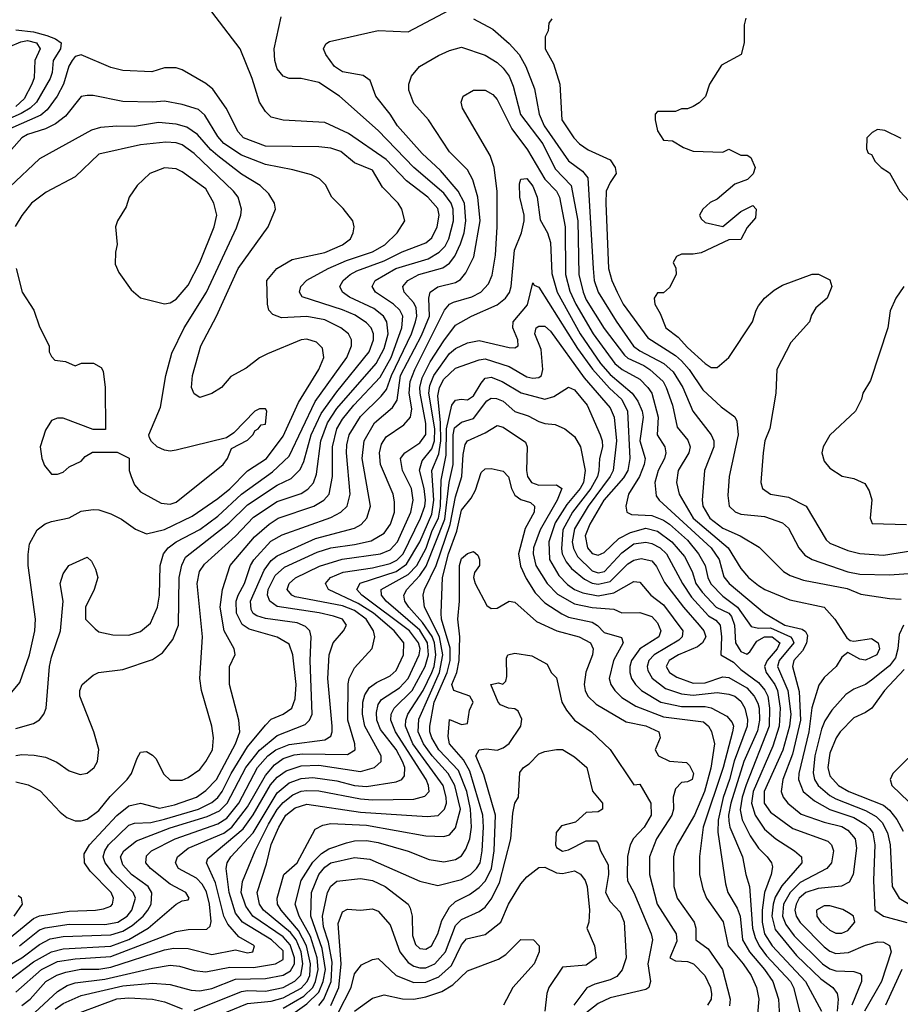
# Model space of a CAD drawing. Header units: inches. Extents: x 1793389 to 1900389, y 320802 to 470796.
# Tile 394 of 656: x 1833403 to 1836367, y 443213 to 446528. Entities that reach past the tile are written whole.
import ezdxf

# ---------------------------------------------------------------- set-up
doc = ezdxf.new("R2010")
doc.units = ezdxf.units.IN
doc.header["$MEASUREMENT"] = 0
doc.layers.add('B8434', color=7, linetype='Continuous')

msp = doc.modelspace()

# ---------------------------------------------------------------- linework, layer by layer
at = {"layer": 'B8434', "color": 2}
for points, elevation in [([(1833390, 443962), (1833432.3, 443952.3), (1833472.3, 443932.3), (1833539.8, 443859.8), (1833562, 443842), (1833590, 443831), (1833610, 443830.8), (1833630, 443836.3), (1833670, 443865.5), (1833707.3, 443912.7), (1833764.5, 443970), (1833779.5, 443990), (1833798, 444042), (1833810, 444062), (1833830, 444064.7), (1833850, 444052), (1833861, 444041), (1833888.3, 443988.3), (1833910, 443967.3), (1833950, 443967.7), (1833970, 443976.3), (1834010, 444004), (1834030, 444031), (1834051.8, 444070), (1834055.1, 444110), (1834049.4, 444150), (1834014.5, 444270), (1834009.5, 444309.5), (1834018.4, 444450), (1834000.5, 444630), (1834007.8, 444670), (1834025.2, 444694.8), (1834130, 444788.5), (1834190, 444853.4), (1834270, 444906.3), (1834350, 444932.2), (1834372.9, 444947.1), (1834391.8, 444968.2), (1834402.3, 444997.7), (1834416.8, 445110), (1834439.3, 445170), (1834470, 445218.3), (1834602.7, 445370), (1834630, 445420.5), (1834643.5, 445470), (1834639.1, 445510), (1834627.8, 445530), (1834595.2, 445555.2), (1834513.3, 445593.3), (1834489.4, 445610), (1834480.9, 445630), (1834492.3, 445650), (1834515.1, 445670), (1834537.8, 445682.2), (1834630, 445716.2), (1834690, 445746.5), (1834770, 445776.4), (1834790, 445793), (1834808.2, 445830), (1834815.1, 445870), (1834810, 445892.3), (1834776.2, 445930), (1834704.9, 445984.9), (1834636.9, 446056.9), (1834510, 446144.2), (1834430, 446182), (1834289.5, 446189.5), (1834250, 446199), (1834230, 446219), (1834209.7, 446249.7), (1834185.2, 446330), (1834145.2, 446430), (1834050, 446554)], 426), ([(1833403, 443410), (1833470, 443464), (1833489, 443471), (1833570, 443483.2), (1833690, 443482.2), (1833734, 443490), (1833765.4, 443510), (1833781, 443530), (1833792.8, 443570), (1833785.6, 443590), (1833716.3, 443656.3), (1833691.1, 443690), (1833684, 443710), (1833689.7, 443730), (1833702.6, 443750), (1833770, 443816), (1833790, 443822.6), (1833845.1, 443825.1), (1833890, 443836), (1834004.5, 443870), (1834050, 443892.9), (1834070, 443908.9), (1834084.2, 443930), (1834114.4, 443990), (1834170, 444080.3), (1834230, 444153.4), (1834250, 444173), (1834290, 444190.4), (1834319.5, 444210), (1834330, 444242), (1834333.5, 444290), (1834322, 444390), (1834310, 444425.2), (1834270, 444449.6), (1834175.9, 444475.9), (1834151.8, 444491.8), (1834133.3, 444530), (1834132, 444570), (1834138, 444590), (1834159.7, 444630), (1834179.7, 444690), (1834190.8, 444709.2), (1834248.1, 444771.9), (1834286.7, 444793.3), (1834450, 444852), (1834483.7, 444870), (1834505.1, 444890), (1834515.8, 444930), (1834502.7, 445070), (1834503.6, 445096.4), (1834512.4, 445130), (1834550, 445192), (1834620, 445260), (1834637.4, 445282.6), (1834654.3, 445330), (1834721.2, 445470), (1834735.1, 445510), (1834739.8, 445530), (1834737.4, 445557.4), (1834730, 445574), (1834697, 445610), (1834692.3, 445630), (1834709.4, 445650), (1834746, 445670), (1834827.7, 445692.3), (1834850, 445708.4), (1834868, 445732), (1834887.2, 445772.8), (1834898.7, 445810), (1834904.5, 445850), (1834899.8, 445910), (1834878.9, 445950), (1834819.6, 446019.6), (1834757.4, 446077.4), (1834674.5, 446170), (1834649.8, 446209.8), (1834602, 446270), (1834582.7, 446322.7), (1834559.5, 446339.5), (1834490, 446352.3), (1834462.7, 446370), (1834433.2, 446410), (1834425.2, 446430), (1834433.6, 446446.4), (1834446.3, 446453.7), (1834610, 446490.8), (1834710, 446486.8), (1834870, 446570.5)], 418), ([(1833350, 443419.7), (1833450, 443502.3), (1833470, 443511.4), (1833570, 443526.9), (1833658, 443530), (1833685.8, 443534.2), (1833710, 443544), (1833716, 443550), (1833718.4, 443570), (1833711.6, 443590), (1833640.9, 443660.9), (1833621.6, 443690), (1833620.1, 443719.9), (1833637.6, 443750), (1833730, 443848.5), (1833770, 443881.3), (1833810, 443890.5), (1833873.8, 443873.8), (1833924.6, 443884.6), (1833998.4, 443910), (1834030, 443933.4), (1834065.7, 443970), (1834129.7, 444090), (1834144.2, 444130), (1834140.9, 444170), (1834109.3, 444290), (1834109.4, 444350), (1834128.9, 444391.1), (1834125.2, 444410), (1834091.5, 444470), (1834077.4, 444550), (1834085.6, 444610), (1834111.3, 444690), (1834193.5, 444786.5), (1834242.9, 444830), (1834273.2, 444850), (1834392.7, 444890), (1834426.6, 444910), (1834445.1, 444930), (1834456.4, 444990), (1834455.6, 445090), (1834470.9, 445150), (1834490, 445183.1), (1834527.4, 445230), (1834615.8, 445324.2), (1834653, 445390), (1834688.7, 445490), (1834692.4, 445530), (1834683, 445550), (1834661.6, 445570), (1834600.9, 445610), (1834589.3, 445630), (1834599.3, 445650), (1834669.5, 445690), (1834777.5, 445722.5), (1834815.4, 445744.6), (1834834.6, 445765.5), (1834847.3, 445790), (1834863.1, 445850), (1834862, 445890), (1834855.3, 445910), (1834830, 445944), (1834730, 446029.7), (1834610, 446155.1), (1834479.3, 446270), (1834410, 446316.2), (1834350.7, 446329.3), (1834310, 446329.3), (1834290, 446337.2), (1834270, 446362), (1834262, 446390), (1834259.5, 446430), (1834283.1, 446536.9)], 422), ([(1834930.3, 446530.3), (1834995.2, 446495.2), (1835050, 446447.7), (1835083.8, 446410), (1835106.7, 446370), (1835135.4, 446295.4), (1835151.8, 446210), (1835167.9, 446170), (1835250, 446052.7), (1835297.3, 446017.3), (1835315.2, 445995.2), (1835332.6, 445690), (1835336.9, 445650), (1835350.3, 445610), (1835410, 445512.4), (1835468.7, 445428.7), (1835490, 445412.7), (1835570.4, 445370), (1835602, 445342), (1835634.6, 445290), (1835668.2, 445210), (1835730.3, 445130.3), (1835739.3, 445110), (1835739.3, 445090), (1835708.2, 445010), (1835700.3, 444910), (1835702, 444890), (1835725.7, 444850), (1835770, 444816.1), (1835827.3, 444790), (1835892.2, 444752.2), (1835974, 444670), (1835996.2, 444656.2), (1836041.4, 444641.4), (1836187.5, 444612.5), (1836233.8, 444593.8), (1836330, 444579.1), (1836370, 444577.3)], 418), ([(1835194, 446530), (1835183.6, 446516.4), (1835182, 446490), (1835172, 446470), (1835172, 446430), (1835199.1, 446379.1), (1835220.7, 446310), (1835228.2, 446190), (1835268, 446130), (1835287.3, 446110), (1835316, 446090), (1835390, 446056.3), (1835407.3, 446030), (1835410.7, 446009.3), (1835390, 445979), (1835377.1, 445950), (1835375.8, 445910), (1835384.2, 445690), (1835395.8, 445650), (1835414, 445610), (1835434.4, 445570), (1835516.5, 445456.5), (1835610, 445396.9), (1835630, 445378.9), (1835656.5, 445350), (1835701.8, 445281.8), (1835763.9, 445223.9), (1835810, 445190.8), (1835816.1, 445176.1), (1835820.5, 445130), (1835790.4, 444990), (1835786.4, 444926.4), (1835790.8, 444890), (1835810.5, 444870.5), (1835830, 444863), (1835910, 444854.9), (1835970, 444833.4), (1835990, 444816), (1836024.9, 444750), (1836045.3, 444725.3), (1836070.3, 444710.3), (1836190, 444668.9), (1836230, 444661.7), (1836330, 444658.7), (1836490.4, 444670.4)], 422), ([(1835847.1, 446532.9), (1835841, 446510), (1835841, 446450), (1835831, 446410), (1835765.4, 446374.6), (1835724.7, 446310), (1835710.9, 446269.1), (1835690, 446248), (1835670, 446235.3), (1835650, 446228), (1835630, 446228), (1835610, 446218), (1835550, 446218), (1835542, 446210), (1835542, 446190), (1835550, 446154), (1835570, 446122), (1835599.6, 446119.6), (1835636.9, 446096.9), (1835670, 446084.7), (1835770, 446082), (1835790, 446092), (1835830, 446072), (1835851.1, 446071.1), (1835863.6, 446063.6), (1835878, 446030), (1835871, 446009), (1835852, 445990), (1835810, 445974), (1835750, 445924), (1835727.3, 445912.7), (1835702, 445890), (1835691.3, 445870), (1835696.9, 445856.9), (1835710, 445844.7), (1835770, 445832), (1835830, 445882), (1835870, 445902), (1835882, 445890), (1835879.6, 445860.4), (1835851.6, 445828.4), (1835830, 445788), (1835790, 445786), (1835696.9, 445743.1), (1835670, 445738), (1835630, 445738), (1835614, 445730), (1835602, 445710), (1835611.6, 445691.6), (1835612, 445670), (1835590, 445626), (1835570, 445608), (1835550, 445608), (1835538, 445590), (1835541, 445570), (1835559.1, 445539.1), (1835577.3, 445490), (1835619.3, 445459.3), (1835650, 445423.8), (1835710, 445370.7), (1835730, 445357.3), (1835750, 445357.3), (1835789.2, 445390), (1835869.2, 445510), (1835881.2, 445550), (1835890, 445564.7), (1835909.5, 445590.5), (1835942.5, 445617.5), (1835970, 445634), (1836070, 445671.3), (1836091.1, 445671.1), (1836130, 445652), (1836136, 445630), (1836121, 445590), (1836082, 445558), (1836067.3, 445532.7), (1836061, 445510), (1835998.5, 445441.5), (1835950.8, 445350), (1835947.3, 445270), (1835928, 445152), (1835910.8, 445110), (1835904.9, 445070), (1835897.3, 444970), (1835902.8, 444950), (1835930, 444930.7), (1835990, 444920.5), (1836050.3, 444890.3), (1836116.7, 444776.7), (1836130, 444766), (1836190, 444740.4), (1836230, 444730.4), (1836310, 444724.9), (1836550, 444763.8)], 426), ([(1833390, 446493.7), (1833450, 446486.3), (1833494.5, 446474.5), (1833523.5, 446463.5), (1833542.4, 446450), (1833541.1, 446430), (1833516, 446390), (1833512.7, 446350), (1833506.3, 446330), (1833459.6, 446250), (1833438.9, 446230), (1833408, 446212), (1833370, 446195.2)], 426), ([(1833370, 446437.7), (1833406.9, 446453.1), (1833430, 446457.1), (1833459.3, 446450), (1833472.2, 446430), (1833453.7, 446390), (1833451.8, 446331.8), (1833444, 446310), (1833418.5, 446261.5), (1833390, 446235.5)], 422), ([(1833359.7, 443340.3), (1833409.9, 443370.1), (1833470, 443414.9), (1833506.1, 443433.9), (1833550, 443441.8), (1833710, 443447.3), (1833750, 443459.3), (1833781.7, 443478.2), (1833818.3, 443510), (1833834.3, 443530), (1833845.4, 443550), (1833848.3, 443588.3), (1833835.1, 443610), (1833779.7, 443650), (1833750, 443682.9), (1833743, 443710), (1833753.6, 443730), (1833796.3, 443763.7), (1833910, 443807.2), (1834034.5, 443845.5), (1834075.3, 443864.7), (1834101.4, 443890), (1834163.7, 444010), (1834210, 444069.1), (1834270, 444118.3), (1834364.4, 444155.6), (1834378.4, 444170), (1834387.8, 444190), (1834381.1, 444370), (1834383.6, 444450), (1834379.5, 444470), (1834365.1, 444485.1), (1834337, 444497), (1834230, 444512.3), (1834201.2, 444521.2), (1834188.9, 444528.9), (1834182.4, 444542.4), (1834179.8, 444570), (1834225.5, 444674.5), (1834250, 444707), (1834270, 444723.1), (1834398.6, 444781.4), (1834530, 444815.8), (1834552.1, 444827.9), (1834571.8, 444850), (1834583.6, 444890), (1834555.4, 445050), (1834562, 445110), (1834596.9, 445170), (1834657.6, 445222.4), (1834673.6, 445246.4), (1834685, 445330), (1834755.3, 445464.7), (1834781.8, 445530), (1834780.5, 445590), (1834785.1, 445610), (1834810, 445628.4), (1834870, 445643.1), (1834887, 445653), (1834904.2, 445675.8), (1834931.1, 445728.9), (1834952.4, 445850), (1834944.8, 445930), (1834928.3, 445988.3), (1834910, 446022.7), (1834850, 446082.7), (1834779.3, 446190), (1834730, 446245.2), (1834712.7, 446290), (1834713.2, 446310), (1834722, 446338), (1834748.7, 446370), (1834812.5, 446407.5), (1834850, 446424), (1834890, 446434.8), (1834970, 446408), (1835010, 446383.8), (1835030, 446364.9), (1835050, 446337.3), (1835064.2, 446304.2), (1835088.5, 446208.5), (1835163.2, 446110), (1835205.4, 446025.4), (1835258.7, 445970), (1835281.8, 445850), (1835285.2, 445670), (1835299.1, 445610), (1835310, 445584.4), (1835370, 445488.4), (1835438.6, 445398.6), (1835450, 445387.7), (1835503.8, 445363.8), (1835523.7, 445350), (1835568.7, 445310), (1835578.9, 445290), (1835600.3, 445230), (1835616.2, 445156.2), (1835651.7, 445111.7), (1835659.3, 445090), (1835654.9, 445070), (1835619.5, 445010), (1835614, 444970), (1835622.4, 444930), (1835669.1, 444850), (1835787.2, 444750), (1835830, 444680.7), (1835856.3, 444650), (1835890, 444623), (1835911, 444610), (1835994.7, 444574.7), (1836111, 444550), (1836146, 444510), (1836186.4, 444446.4), (1836198, 444438), (1836210, 444436), (1836270, 444444.9), (1836292.4, 444430), (1836296.4, 444410), (1836287.3, 444390), (1836250, 444371.8), (1836230, 444375.1), (1836190, 444398), (1836170, 444382), (1836150.8, 444350), (1836110, 444313.2), (1836092.1, 444287.9), (1836068.4, 444211.6), (1836058.9, 444130), (1836024.7, 443990), (1836024, 443970), (1836039.5, 443930), (1836077.6, 443897.6), (1836129.3, 443869.3), (1836210, 443842.4), (1836250, 443818.9), (1836264.6, 443804.6), (1836274, 443790), (1836280.9, 443750), (1836276.9, 443630), (1836281, 443530), (1836310.3, 443510.3), (1836388.8, 443488.8)], 414), ([(1833390, 444050.4), (1833410, 444054.4), (1833452.4, 444052.4), (1833490, 444044.9), (1833528.1, 444028.1), (1833570, 443998.8), (1833607.1, 443987.1), (1833630, 443991), (1833654, 444010), (1833665.2, 444030), (1833669.1, 444070.9), (1833652.7, 444130), (1833606, 444250), (1833605.2, 444270), (1833614, 444290), (1833650, 444321), (1833668, 444330), (1833750, 444340.7), (1833850, 444373.4), (1833883.9, 444396.1), (1833919.1, 444440.9), (1833937.6, 444490), (1833940.4, 444650), (1833948.5, 444691.5), (1833961.4, 444718.6), (1834107.3, 444832.7), (1834170, 444894.3), (1834270, 444960.3), (1834317, 444983), (1834346.6, 445013.4), (1834359.3, 445040.7), (1834383.8, 445130), (1834418.1, 445201.9), (1834470, 445275.3), (1834579.1, 445410), (1834593.7, 445450), (1834594, 445470), (1834585.6, 445490), (1834570, 445507.3), (1834532.7, 445532.7), (1834490, 445551), (1834354.2, 445594.2), (1834344.5, 445610), (1834349.6, 445630), (1834370, 445650.4), (1834440.9, 445690), (1834502.5, 445717.5), (1834590, 445746.3), (1834632, 445770), (1834673.2, 445810), (1834699, 445850), (1834688.7, 445890), (1834677.2, 445910), (1834624.2, 445964.2), (1834590, 446021.2), (1834530, 446046), (1834484.2, 446084.2), (1834450, 446095.1), (1834410, 446099.6), (1834230, 446102), (1834156, 446130), (1834138, 446150), (1834098, 446230), (1834053.4, 446293.4), (1834030, 446313.2), (1833950, 446359), (1833930, 446365.2), (1833890, 446365.2), (1833847.5, 446352.5), (1833750, 446357), (1833710, 446367), (1833610, 446409.4), (1833590, 446403.7), (1833579.3, 446390), (1833569.1, 446370.9), (1833550.3, 446310), (1833529.3, 446270.7), (1833496, 446224), (1833474.1, 446205.9), (1833370, 446160.3)], 430), ([(1833370, 443295.6), (1833450, 443356.5), (1833510, 443390.2), (1833550, 443399.7), (1833710, 443409.3), (1833770, 443431.1), (1833835.1, 443470), (1833930, 443550.8), (1833950, 443561), (1833970, 443564.7), (1833974, 443570), (1833962, 443590), (1833910, 443617.6), (1833842.9, 443670), (1833827.3, 443690), (1833830, 443713.4), (1833846.6, 443730), (1833926.6, 443770), (1834070, 443820.2), (1834100.4, 443839.7), (1834140.7, 443890), (1834203.5, 444010), (1834238.5, 444050), (1834264.7, 444070), (1834310, 444088.3), (1834430, 444103.7), (1834450, 444116), (1834455.1, 444130), (1834454.7, 444150), (1834439.7, 444310), (1834444.2, 444390), (1834458.4, 444430), (1834493.2, 444470), (1834502.7, 444490), (1834489, 444510), (1834459.5, 444519.5), (1834411.5, 444531.5), (1834270, 444552.8), (1834245.1, 444570), (1834237.4, 444590), (1834239.8, 444610), (1834263.3, 444656.7), (1834294.9, 444685.1), (1834404.7, 444735.3), (1834450, 444750.2), (1834530, 444760.8), (1834586.2, 444773.8), (1834630, 444799.3), (1834651.2, 444830), (1834664.2, 444870), (1834664.4, 444904.4), (1834659.6, 444930), (1834617.4, 445030), (1834614.3, 445070), (1834621.3, 445098.7), (1834636.6, 445123.4), (1834696.4, 445163.6), (1834718.7, 445190), (1834722.6, 445217.4), (1834714.4, 445270), (1834716.8, 445310), (1834732.7, 445350), (1834833, 445550), (1834849.8, 445570.2), (1834862.9, 445577.1), (1834924.9, 445595.1), (1834955.1, 445610), (1834981.3, 445638.7), (1834992.7, 445667.3), (1835004.9, 445735.1), (1835009.7, 445830.3), (1835009.6, 445950.4), (1834999.5, 446030), (1834986.6, 446070), (1834893.2, 446230), (1834889.2, 446250), (1834895.3, 446270), (1834930, 446290.7), (1834970, 446290.7), (1834995.6, 446275.6), (1835010, 446258.8), (1835059.9, 446159.9), (1835112.4, 446090), (1835170, 445990.4), (1835210, 445950.4), (1835219.6, 445930), (1835239, 445830), (1835239.7, 445670), (1835254.2, 445614.2), (1835275.2, 445570), (1835332.6, 445470), (1835406.3, 445370), (1835430.2, 445350.2), (1835490, 445318), (1835517.6, 445290), (1835530.3, 445270), (1835551.7, 445190), (1835548.4, 445130), (1835574, 445090), (1835578, 445070), (1835573.1, 445050), (1835551.8, 445010), (1835540.3, 444970), (1835545.2, 444925.2), (1835554.9, 444910), (1835730.3, 444750), (1835757.4, 444710), (1835772.4, 444652.4), (1835790.4, 444630), (1835910, 444530.4), (1835978.4, 444490), (1836035.9, 444475.9), (1836047.9, 444467.9), (1836054.4, 444454.4), (1836051.2, 444428.8), (1836037.2, 444402.8), (1836008.5, 444370), (1836003.7, 444350), (1836026.4, 444266.4), (1836031, 444170), (1836004.3, 444055.7), (1835971.7, 443970), (1835966, 443930), (1835972.7, 443910), (1835988, 443890), (1836033.6, 443853.6), (1836110, 443826.5), (1836170, 443811.6), (1836190, 443799.5), (1836214.4, 443770), (1836219, 443739), (1836208.2, 443650), (1836195.1, 443624.9), (1836168.6, 443611.4), (1836090, 443602.7), (1836048.5, 443590), (1836026.5, 443570), (1836016.5, 443550), (1836011.7, 443530), (1836016, 443510), (1836030, 443488.5), (1836110, 443407), (1836130, 443392), (1836150, 443384.2), (1836192.2, 443387.8), (1836250, 443412.4), (1836290, 443423), (1836310, 443422), (1836330, 443410.8), (1836335.5, 443390), (1836303.1, 443290), (1836246.3, 443190)], 410), ([(1833390, 444141.6), (1833450, 444158.8), (1833469.4, 444170.6), (1833484, 444190), (1833492.7, 444210), (1833503.6, 444350), (1833510, 444382), (1833540.9, 444470), (1833549.3, 444570), (1833539.3, 444630), (1833550, 444662), (1833569, 444690), (1833630, 444718), (1833645.4, 444705.4), (1833658, 444678), (1833666, 444650), (1833654, 444610), (1833624.7, 444550), (1833624.7, 444510), (1833656.8, 444476.8), (1833670, 444466.8), (1833716.8, 444456.8), (1833770, 444455.5), (1833810, 444467.7), (1833843.6, 444496.4), (1833867.3, 444550), (1833873.3, 444590), (1833875.6, 444690), (1833887.6, 444730), (1833902.9, 444750), (1833930, 444770.3), (1834010, 444811.7), (1834070, 444856.5), (1834150, 444930.3), (1834253.9, 445006.1), (1834310, 445058), (1834397.7, 445242.3), (1834504.2, 445390), (1834519.6, 445430), (1834519.5, 445450), (1834509.4, 445470), (1834483.7, 445490), (1834430, 445516.9), (1834370, 445528.2), (1834284.2, 445524.2), (1834254.8, 445534.8), (1834241.2, 445550), (1834237.2, 445570), (1834235.3, 445650), (1834268.7, 445690), (1834320.1, 445719.9), (1834430, 445743.7), (1834489.2, 445770), (1834516, 445790), (1834526, 445810), (1834529.2, 445830), (1834524, 445850), (1834492.1, 445892.1), (1834454, 445930), (1834432, 445972), (1834411.8, 445991.8), (1834384.8, 446004.8), (1834322.7, 446022.7), (1834230, 446040.5), (1834150, 446071.1), (1834090, 446111.3), (1834070, 446134), (1834026.1, 446206.1), (1834005.3, 446225.3), (1833950, 446242.4), (1833890, 446253.6), (1833849.6, 446249.6), (1833750, 446251.8), (1833650, 446272.3), (1833630, 446272.7), (1833610, 446269.2), (1833556.9, 446203.1), (1833523.4, 446176.6), (1833490, 446159.7), (1833430, 446141.6), (1833410.7, 446130), (1833350, 446061.2)], 434), ([(1833376.6, 444263.4), (1833403.3, 444296.7), (1833436.2, 444390), (1833454, 444470), (1833456.2, 444510), (1833432, 444690), (1833432.1, 444727.9), (1833436.5, 444763.5), (1833462, 444810), (1833489.5, 444830.5), (1833510, 444838.8), (1833570, 444850.8), (1833610, 444873.4), (1833650, 444879.1), (1833670, 444877.3), (1833710, 444864), (1833745.8, 444845.8), (1833792.5, 444812.5), (1833830, 444797.3), (1833890, 444812), (1833983.7, 444856.3), (1834070, 444916.4), (1834110, 444948.8), (1834170, 445008.8), (1834233.3, 445050), (1834290, 445125.5), (1834341.2, 445238.8), (1834409.6, 445350), (1834427, 445390), (1834422, 445422), (1834402, 445442), (1834370, 445452), (1834350, 445449.4), (1834236.7, 445403.3), (1834210.5, 445389.5), (1834165.8, 445354.2), (1834114, 445326), (1834082, 445290), (1834050, 445269.2), (1834010, 445255.3), (1833990, 445268), (1833981.2, 445290), (1833984.5, 445330), (1834012.3, 445430), (1834065.1, 445530), (1834138.7, 445690), (1834239.3, 445830), (1834264, 445890), (1834261.2, 445910), (1834241.2, 445941.2), (1834212.7, 445970), (1834150, 446007.8), (1834069.8, 446069.8), (1834046.3, 446090), (1834001.6, 446141.6), (1833966, 446166), (1833930, 446176.3), (1833870, 446181.3), (1833790, 446168), (1833730, 446169.6), (1833675.6, 446164.4), (1833644.4, 446155.6), (1833470, 446059.3), (1833370, 445964.5)], 438), ([(1836370, 446128), (1836314.6, 446154.6), (1836290, 446158), (1836271.6, 446148.4), (1836254, 446130), (1836252.7, 446092.7), (1836258, 446078), (1836270, 446074), (1836282, 446050), (1836302, 446030), (1836330, 446012), (1836364.7, 445950), (1836410, 445902)], 430), ([(1833391, 445690), (1833411, 445610), (1833451.3, 445550), (1833470, 445494), (1833502, 445430), (1833502, 445410), (1833510, 445394), (1833522, 445382), (1833556.9, 445376.9), (1833590, 445362), (1833611.6, 445371.6), (1833651.6, 445371.6), (1833676.9, 445356.9), (1833684.7, 445344.7), (1833690.7, 445289.3), (1833691.6, 445148.4), (1833650, 445148), (1833550, 445186), (1833530, 445186), (1833510, 445178), (1833490, 445146), (1833472, 445090), (1833478, 445050), (1833486.4, 445026.4), (1833510, 444998), (1833530, 444998), (1833550, 445004.7), (1833570, 445022), (1833610, 445042), (1833623.1, 445056.9), (1833648.4, 445071.6), (1833731.6, 445071.6), (1833771.6, 445051.6), (1833771.3, 445010), (1833778, 444990), (1833790, 444962), (1833810, 444938), (1833879.8, 444899.8), (1833910, 444896.3), (1833930, 444903.8), (1834088, 445030), (1834102, 445050), (1834116.4, 445083.6), (1834170, 445112), (1834188, 445130), (1834195.3, 445144.7), (1834206, 445150), (1834216.4, 445163.6), (1834230, 445166), (1834235.3, 445210), (1834230, 445218), (1834210, 445218), (1834194, 445210), (1834123.6, 445136.4), (1834099.6, 445120.4), (1833930, 445079), (1833910, 445075.3), (1833890, 445078), (1833866, 445090), (1833847.3, 445107.3), (1833840.4, 445120.4), (1833838, 445130), (1833876.6, 445223.4), (1833894.5, 445330), (1833915.3, 445404.7), (1833957, 445490), (1834031.5, 445610), (1834132.9, 445827.1), (1834147.6, 445870), (1834149.6, 445890), (1834138.4, 445930), (1834122.9, 445950), (1833990, 446076.9), (1833950, 446106), (1833930, 446113), (1833894.9, 446114.9), (1833810, 446106), (1833670, 446075.1), (1833590, 445999), (1833492.8, 445947.2), (1833442.8, 445910), (1833410, 445869), (1833388.5, 445831.5)], 442), ([(1833390, 443254.3), (1833476.3, 443330), (1833530, 443357.2), (1833590, 443365.8), (1833710, 443373.8), (1833930, 443458.7), (1833970, 443465.3), (1834033.3, 443466.7), (1834044.1, 443475.9), (1834047.7, 443492.3), (1834042.5, 443550), (1834032, 443592), (1834017.4, 443617.4), (1833997.7, 443637.7), (1833938, 443670), (1833927, 443690), (1833934, 443710), (1833970, 443738.3), (1834090, 443789.2), (1834117.6, 443810), (1834170, 443877.4), (1834230, 443983.1), (1834261, 444019), (1834290, 444040.2), (1834326.7, 444053.3), (1834356.4, 444056.4), (1834506.3, 444053.7), (1834531.8, 444070), (1834531.3, 444090), (1834507.3, 444170), (1834508.1, 444291.9), (1834512, 444310), (1834530, 444346), (1834589.5, 444410.5), (1834598.4, 444450), (1834593.6, 444470), (1834569.7, 444510), (1834530, 444538.5), (1834490, 444554.5), (1834330, 444585.4), (1834319.3, 444590), (1834302.9, 444610), (1834309.6, 444630), (1834331.3, 444648.7), (1834411.7, 444688.3), (1834488, 444712), (1834617.2, 444730), (1834650, 444743.6), (1834674.2, 444770), (1834719.8, 444870), (1834727.1, 444910), (1834721.7, 444950), (1834691.5, 445010), (1834685.1, 445050), (1834699.3, 445070), (1834750, 445103.1), (1834770, 445131.3), (1834770, 445168.7), (1834750.6, 445270), (1834749.8, 445290), (1834758.1, 445321.9), (1834784.5, 445375.5), (1834830, 445446.7), (1834870, 445499.1), (1834924, 445530), (1835010, 445568.2), (1835038, 445590), (1835051.1, 445608.9), (1835056.9, 445630), (1835068.4, 445751.6), (1835092, 445810), (1835100.9, 445850), (1835100.9, 445870), (1835086.3, 445930), (1835084.9, 445975.1), (1835090, 445990.8), (1835110, 445992.7), (1835130, 445966.8), (1835144.9, 445930), (1835154.2, 445854.2), (1835179.3, 445810), (1835190, 445778), (1835193.5, 445673.5), (1835212.4, 445610), (1835289.2, 445470), (1835357.6, 445370), (1835390, 445333.8), (1835464.6, 445270), (1835483.1, 445243.1), (1835497.7, 445210), (1835500.9, 445190), (1835490.2, 445110), (1835507.6, 445050), (1835505.2, 445030), (1835489, 444990), (1835452.4, 444930), (1835443, 444890), (1835446.8, 444870), (1835462.4, 444862.4), (1835530, 444859), (1835570, 444842.7), (1835590, 444829), (1835650, 444775.6), (1835687.6, 444730), (1835710.3, 444690), (1835719, 444650), (1835728.6, 444628.6), (1835770, 444587.2), (1835819, 444550), (1835864.6, 444484.6), (1835890, 444479.2), (1835930, 444480.5), (1835997.6, 444450), (1836003, 444443), (1836008, 444430), (1835958.8, 444370), (1835953.4, 444350), (1835987.7, 444270), (1835998, 444190), (1835993.7, 444150), (1835970.8, 444069.2), (1835908.3, 443930), (1835909.1, 443890), (1835930, 443859.5), (1836005.2, 443805.2), (1836122.6, 443762.6), (1836135.5, 443750), (1836141.6, 443730), (1836134.9, 443690), (1836119.1, 443670), (1836030, 443623.1), (1835995.5, 443590), (1835973.2, 443550), (1835970.2, 443510), (1835981.6, 443481.6), (1836010, 443444.2), (1836105.3, 443350), (1836130, 443332.9), (1836150, 443326.3), (1836210, 443323.8), (1836230, 443317.3), (1836236.3, 443310), (1836236.4, 443290), (1836203.2, 443210)], 406), ([(1833410, 443209), (1833438, 443230), (1833491.6, 443290), (1833528.2, 443311.8), (1833558.4, 443321.6), (1833609, 443331), (1833670, 443332), (1833710, 443337.8), (1833890, 443396.1), (1833922.3, 443402.3), (1833970, 443401.1), (1834050, 443381.3), (1834130, 443396.3), (1834170, 443386.7), (1834188, 443390), (1834193.2, 443410), (1834140.4, 443440.4), (1834103.4, 443483.4), (1834090, 443509.6), (1834062, 443622), (1834031.6, 443690), (1834036.3, 443703.7), (1834155.6, 443804.4), (1834188.8, 443851.2), (1834247.7, 443952.3), (1834270, 443977.7), (1834300.4, 443999.6), (1834350, 444015.8), (1834410, 444018.6), (1834550, 443997.4), (1834597.2, 444010), (1834619.5, 444030), (1834619.6, 444050), (1834564.8, 444150), (1834556.8, 444190), (1834558.5, 444230), (1834564.7, 444255.3), (1834580, 444280), (1834603.5, 444296.5), (1834650, 444318.4), (1834670, 444337.3), (1834694.7, 444390), (1834695.8, 444430), (1834663.5, 444470), (1834594.2, 444530), (1834542.7, 444562.7), (1834442.7, 444610), (1834432.7, 444630), (1834449.4, 444650), (1834491.8, 444668.2), (1834590, 444682.2), (1834650, 444697.2), (1834672.2, 444707.8), (1834693.6, 444730), (1834752.3, 444850), (1834766.2, 444890), (1834768.9, 444910), (1834764.4, 444950), (1834748.6, 445011.4), (1834757.2, 445042.8), (1834790, 445083.1), (1834798.9, 445110), (1834800.2, 445150), (1834780.6, 445270), (1834783.7, 445296.3), (1834796.5, 445330), (1834850, 445403.7), (1834870, 445421.3), (1834910, 445440.3), (1834950, 445447.4), (1835050, 445423.7), (1835070, 445423), (1835081.2, 445430), (1835079.6, 445450), (1835062.4, 445490), (1835063.6, 445510), (1835112.4, 445567.6), (1835130, 445642), (1835134.4, 445634.4), (1835150, 445626.8), (1835280.9, 445420.9), (1835330.7, 445350.7), (1835387.6, 445287.6), (1835430, 445248.7), (1835449.1, 445210), (1835456.1, 445050), (1835450.2, 445010), (1835435.1, 444984.9), (1835369.1, 444910), (1835321.5, 444830), (1835306.5, 444790), (1835314, 444750), (1835330, 444730.4), (1835350, 444724.9), (1835370, 444734.4), (1835419.1, 444780.9), (1835458.3, 444801.7), (1835510, 444815.8), (1835550, 444805.8), (1835597.4, 444770), (1835640.4, 444720.4), (1835666.5, 444670), (1835679.1, 444630), (1835700, 444600), (1835747.4, 444550), (1835790, 444530.2), (1835798.7, 444518.7), (1835809.2, 444490), (1835811.6, 444430), (1835830, 444400.3), (1835850, 444392.4), (1835860.1, 444399.9), (1835884.3, 444435.7), (1835910, 444450.2), (1835935.5, 444450), (1835961.7, 444430), (1835952.2, 444410), (1835919, 444370), (1835910.2, 444350), (1835915.2, 444330), (1835944.9, 444290), (1835953.7, 444270), (1835962.9, 444210), (1835958.9, 444150), (1835937.3, 444082.7), (1835871.9, 443930), (1835865.6, 443890), (1835877.7, 443850), (1835910, 443802.4), (1835948, 443770), (1836010.7, 443730), (1836034, 443710), (1836035.5, 443690), (1835968, 443612), (1835946.1, 443573.9), (1835938.5, 443550), (1835934.5, 443510), (1835945.2, 443465.2), (1836017.2, 443377.2), (1836099.1, 443299.1), (1836139.1, 443270), (1836154, 443250), (1836157.4, 443230), (1836154.4, 443190)], 402), ([(1836378, 445630), (1836352, 445590), (1836332.7, 445547.3), (1836324.7, 445490), (1836266.4, 445313.6), (1836241, 445270), (1836236, 445250), (1836216, 445210), (1836130, 445128.7), (1836106.8, 445090), (1836102.8, 445070), (1836110, 445042), (1836130, 445018), (1836171, 444991), (1836210, 444982.8), (1836246.8, 444966.8), (1836262, 444942), (1836270.9, 444910.9), (1836264.7, 444850), (1836272, 444832), (1836387.9, 444827.9)], 430), ([(1833454.2, 443185.8), (1833530, 443256.5), (1833563.4, 443276.6), (1833590, 443285.8), (1833690, 443298), (1833850, 443334.9), (1833910, 443344.6), (1833941.4, 443341.4), (1833990, 443327), (1834030, 443323.1), (1834110, 443338.5), (1834190, 443337.2), (1834264, 443350), (1834290, 443364.4), (1834290, 443392.8), (1834251.1, 443430), (1834152.8, 443490), (1834130, 443519.5), (1834107.9, 443590), (1834098, 443670), (1834101.3, 443690), (1834113.3, 443710), (1834188.7, 443790), (1834270, 443924.6), (1834310, 443959.1), (1834350, 443973.4), (1834390, 443976.5), (1834470, 443965.8), (1834530, 443950.2), (1834570, 443946.7), (1834670, 443962), (1834689.7, 443970.3), (1834697.7, 443982.3), (1834699.1, 444010), (1834691.9, 444030), (1834670, 444071.2), (1834617.8, 444137.8), (1834605.3, 444170), (1834604.4, 444195.6), (1834610, 444222.8), (1834620.5, 444239.5), (1834681.2, 444278.8), (1834710, 444310.3), (1834747.6, 444390), (1834750.6, 444410), (1834745.8, 444430), (1834715.1, 444470), (1834554.7, 444590), (1834537.6, 444610), (1834548.8, 444631.2), (1834669.6, 444670), (1834705.4, 444694.6), (1834749.8, 444770), (1834790, 444863.1), (1834797, 444910), (1834789.8, 445010), (1834813.5, 445066.5), (1834820.9, 445110), (1834819.6, 445170), (1834810, 445262), (1834816.4, 445290), (1834830, 445317.6), (1834870, 445354.9), (1834950, 445383.1), (1834970, 445385.7), (1835050, 445360.3), (1835110, 445325.3), (1835130, 445320.4), (1835150, 445323), (1835159.3, 445330), (1835163.6, 445350), (1835157.7, 445417.7), (1835137, 445470), (1835141.2, 445490), (1835150, 445495.5), (1835170, 445495.5), (1835190, 445479.1), (1835302.3, 445322.3), (1835390, 445220.5), (1835404.2, 445190), (1835411.2, 445110), (1835400.2, 445010), (1835390.2, 444990), (1835316.5, 444890), (1835270, 444814), (1835262.2, 444770), (1835267.1, 444747.1), (1835280.7, 444720.7), (1835330, 444672.7), (1835350, 444665.2), (1835371.2, 444670), (1835430, 444733.1), (1835470, 444763.2), (1835510, 444769), (1835530, 444764.9), (1835558.4, 444750), (1835579.6, 444730), (1835633.8, 444630), (1835664, 444584), (1835721.3, 444521.3), (1835745.9, 444505.9), (1835760.3, 444490), (1835764.4, 444450), (1835762.8, 444390), (1835805.1, 444365.1), (1835830, 444340.3), (1835890, 444296.9), (1835910.9, 444270.9), (1835920.7, 444250), (1835926.7, 444210), (1835925.8, 444150), (1835848, 443952), (1835834.2, 443910), (1835827.4, 443867.4), (1835834.6, 443834.6), (1835860.9, 443780.9), (1835890, 443739.3), (1835919.1, 443710), (1835933, 443690), (1835936.1, 443676.1), (1835932.4, 443650), (1835910.2, 443589.8), (1835901.6, 443530), (1835901.5, 443490), (1835910.2, 443450), (1835935.6, 443410), (1836047.7, 443290), (1836101.3, 443190)], 398), ([(1833522.8, 443197.2), (1833550, 443216.5), (1833610, 443242.7), (1833750, 443275.9), (1833850, 443284.9), (1833910, 443280.3), (1833980.6, 443260.6), (1834010, 443258.7), (1834050, 443266.3), (1834130, 443297.6), (1834230, 443300.2), (1834290, 443311.3), (1834314.5, 443325.5), (1834327.9, 443350), (1834328.3, 443370), (1834313.1, 443413.1), (1834290, 443439.8), (1834187.3, 443510), (1834164, 443544), (1834148.7, 443590), (1834152.9, 443627.1), (1834196, 443730), (1834240.3, 443819.7), (1834270, 443869), (1834290, 443892.7), (1834321.9, 443918.1), (1834350, 443930.2), (1834370, 443933.4), (1834410, 443932.3), (1834550, 443904.7), (1834590, 443902), (1834730, 443904.2), (1834766.3, 443913.7), (1834780.7, 443930), (1834778.9, 443950), (1834770.9, 443970), (1834667.6, 444130), (1834652.3, 444170), (1834653.7, 444190), (1834663.5, 444210), (1834723.5, 444270), (1834768.1, 444350), (1834778.9, 444390), (1834775.3, 444430), (1834750, 444472.4), (1834636.9, 444570), (1834621.3, 444590), (1834619.6, 444610), (1834710, 444660.2), (1834739.8, 444690), (1834770.8, 444749.2), (1834791.7, 444808.3), (1834812.2, 444850), (1834819.6, 444890), (1834821.9, 444978.1), (1834838.4, 445061.6), (1834839.7, 445150), (1834858, 445230), (1834870, 445246.8), (1834889.4, 445250.6), (1834910, 445248), (1834930, 445261.6), (1834955.8, 445304.2), (1834970, 445320.4), (1834977.7, 445322.3), (1834990, 445324.2), (1835027.3, 445310), (1835091.3, 445271.3), (1835170, 445250.3), (1835201.1, 445258.9), (1835250, 445290.5), (1835270, 445281.6), (1835313.4, 445230), (1835357, 445130), (1835363.7, 445110), (1835364.2, 445090), (1835354.3, 445050), (1835352.6, 445010), (1835347.2, 444990), (1835325.2, 444950), (1835263.5, 444870), (1835231.1, 444810), (1835226.5, 444746.5), (1835229.3, 444729.3), (1835242.3, 444702.3), (1835260.4, 444680.4), (1835304.1, 444644.1), (1835330, 444631.2), (1835350, 444627.3), (1835390, 444636.9), (1835450, 444695.6), (1835470, 444708.8), (1835494.4, 444714.4), (1835530, 444706), (1835546.6, 444686.6), (1835573.4, 444633.4), (1835637.4, 444550), (1835690.3, 444490), (1835705.3, 444470), (1835711.7, 444450), (1835701.3, 444430), (1835683.8, 444416.2), (1835620.5, 444390), (1835588.5, 444370), (1835578.4, 444350), (1835590.4, 444330), (1835614.2, 444314.2), (1835670, 444294.7), (1835710, 444295.5), (1835770, 444316), (1835790, 444313.1), (1835850, 444278.3), (1835875.2, 444250), (1835886.8, 444226.8), (1835891.9, 444210), (1835892.9, 444170), (1835886.2, 444133.8), (1835840.2, 444030), (1835796.6, 443890), (1835788.6, 443850), (1835789.3, 443829.3), (1835792.7, 443810), (1835835.8, 443710), (1835846.7, 443650), (1835859.5, 443610), (1835869.3, 443470), (1835878, 443438), (1835891.3, 443410), (1835916.5, 443376.5), (1835996.9, 443290), (1836007.6, 443270), (1836037, 443150)], 394), ([(1833990, 443192), (1834150, 443256.1), (1834170, 443259.7), (1834230, 443257.8), (1834290, 443270.2), (1834329.3, 443290.7), (1834349.2, 443310.8), (1834356.5, 443350), (1834349.9, 443390), (1834333.3, 443430), (1834314.5, 443454.5), (1834223.5, 443530), (1834209.7, 443550), (1834202.4, 443590), (1834234.2, 443685.8), (1834250, 443750.7), (1834275.1, 443810), (1834299.1, 443850), (1834330, 443874.3), (1834370, 443887.4), (1834550, 443860.2), (1834774.5, 443845.5), (1834811, 443849), (1834833.3, 443870), (1834839.1, 443890), (1834838.7, 443910), (1834828.7, 443950), (1834725.8, 444090), (1834702, 444150), (1834702.3, 444170), (1834709.7, 444190), (1834761.1, 444270), (1834790, 444330.3), (1834797.9, 444350), (1834803.4, 444390), (1834798.8, 444430), (1834791.1, 444451.1), (1834758.7, 444498.7), (1834712.4, 444550), (1834699.7, 444570), (1834695.6, 444590), (1834706, 444610), (1834750, 444656.1), (1834771.5, 444688.5), (1834833.7, 444846.3), (1834848.5, 444970), (1834862.5, 445030), (1834861.6, 445130), (1834866.6, 445153.4), (1834890, 445173.1), (1834930, 445184.9), (1834975.3, 445244.7), (1834990, 445254), (1835007.7, 445252.3), (1835030, 445243.7), (1835070, 445208.5), (1835114.6, 445194.6), (1835150, 445174.9), (1835170, 445168.2), (1835205.5, 445165.5), (1835238, 445150), (1835270, 445124.7), (1835290.5, 445090), (1835306, 445010), (1835300.2, 444970), (1835289.1, 444950), (1835244.1, 444895.9), (1835205.5, 444834.5), (1835184, 444770), (1835186.3, 444710), (1835217, 444657), (1835246.2, 444626.2), (1835270.5, 444610), (1835298.4, 444598.4), (1835350, 444588.2), (1835402.2, 444597.8), (1835470, 444636.3), (1835490, 444634), (1835527.7, 444590), (1835570, 444558.4), (1835634.9, 444470), (1835633, 444450), (1835621.1, 444438.9), (1835538.4, 444390), (1835520.3, 444370), (1835514.9, 444350), (1835517.2, 444337.2), (1835531.3, 444311.3), (1835576.7, 444276.7), (1835630, 444258.5), (1835670, 444254.2), (1835750, 444262.3), (1835790, 444257.4), (1835810, 444250.3), (1835830, 444234), (1835843.1, 444210), (1835852.1, 444172.1), (1835851.2, 444150), (1835807.8, 444032.2), (1835791.8, 443970), (1835770.1, 443909.9), (1835753.4, 443833.4), (1835752.3, 443792.3), (1835778.3, 443618.3), (1835786.4, 443590), (1835817.2, 443537.2), (1835827.6, 443510), (1835835.2, 443430), (1835859, 443390), (1835910.2, 443330), (1835938, 443290), (1835956.5, 443230), (1835960.3, 443170)], 390), ([(1833970, 443134.3), (1834170, 443215.8), (1834250, 443223.8), (1834290, 443235.4), (1834350, 443267.7), (1834370.4, 443289.6), (1834379.2, 443310), (1834382.4, 443350), (1834368.1, 443410), (1834341.9, 443461.9), (1834282.6, 443530), (1834271.3, 443550), (1834269.7, 443570.3), (1834291.8, 443650), (1834336.9, 443690), (1834397.6, 443802.4), (1834423.3, 443816.7), (1834450, 443821.3), (1834570, 443815.8), (1834770, 443780.3), (1834830, 443777.6), (1834850, 443783.8), (1834870, 443807.3), (1834886.6, 443870), (1834867.9, 443950), (1834845.3, 443990), (1834790.8, 444050), (1834761.6, 444090), (1834743.7, 444130), (1834746.9, 444173.1), (1834815.8, 444330), (1834826.9, 444390), (1834815.7, 444450), (1834765.7, 444550), (1834761.1, 444590), (1834765.4, 444610), (1834804.2, 444690), (1834851.4, 444828.6), (1834870, 444922), (1834890.9, 444990), (1834895.5, 445064.5), (1834902.9, 445097.1), (1834910, 445110.4), (1834970, 445136.4), (1835010, 445162), (1835030, 445156.3), (1835105.8, 445105.8), (1835110.5, 445090), (1835108.8, 445010), (1835112.2, 444990), (1835126, 444970), (1835150, 444960.3), (1835210, 444961.6), (1835227.3, 444950), (1835211.4, 444910), (1835154.4, 444810), (1835132.6, 444750), (1835131.5, 444730), (1835139.6, 444690), (1835178, 444630), (1835213.6, 444593.6), (1835270, 444561.5), (1835330, 444549.1), (1835402.8, 444542.8), (1835430, 444530.8), (1835490, 444532.2), (1835530, 444518.7), (1835550, 444497.1), (1835561.1, 444470), (1835554, 444450), (1835490.4, 444410), (1835462.6, 444370), (1835456.5, 444350), (1835456.5, 444330), (1835462, 444310), (1835475.8, 444290), (1835495.5, 444270), (1835560.7, 444230), (1835630, 444215.2), (1835710, 444215.8), (1835730, 444211.5), (1835782.7, 444182.7), (1835801.4, 444161.4), (1835805.3, 444150), (1835802.3, 444130), (1835770.1, 444009.9), (1835703.2, 443810), (1835690.4, 443710.4), (1835690.4, 443650), (1835701.7, 443601.7), (1835714.9, 443570), (1835770.3, 443490.3), (1835787.4, 443410), (1835838, 443350), (1835864.4, 443310), (1835883.1, 443270), (1835890.4, 443230), (1835882, 443130)], 386), ([(1834290, 443199.7), (1834359.3, 443240.7), (1834389.8, 443270), (1834399.2, 443290), (1834407.9, 443330), (1834404.2, 443370), (1834381.3, 443441.3), (1834343.8, 443510), (1834329.8, 443550), (1834350.9, 443630), (1834390, 443692.2), (1834418.6, 443721.4), (1834443.6, 443736.4), (1834502.9, 443757.1), (1834530, 443763.1), (1834570, 443764.6), (1834610, 443757.4), (1834710, 443728.4), (1834780.7, 443700.7), (1834830, 443693), (1834870, 443700.5), (1834890, 443713.4), (1834904.8, 443735.2), (1834917.7, 443770), (1834923.9, 443810), (1834920.7, 443870), (1834908.2, 443930), (1834879.7, 443999.7), (1834814, 444070), (1834789.8, 444110), (1834783.1, 444130), (1834783.1, 444150), (1834798.4, 444230), (1834841.3, 444330), (1834851.9, 444370), (1834851.7, 444411.7), (1834823.1, 444510), (1834821.1, 444530), (1834826.6, 444650), (1834846.6, 444730), (1834874.6, 444805.4), (1834890, 444876.3), (1834922.7, 444917.3), (1834936.6, 444943.4), (1834956.5, 445003.5), (1834970, 445016), (1834990, 445017.3), (1835030, 445007.3), (1835048.3, 444988.3), (1835058.4, 444950), (1835070, 444926.8), (1835090, 444912.7), (1835122, 444902), (1835135.5, 444890), (1835134, 444870), (1835104.7, 444815.3), (1835081.7, 444730), (1835088, 444688), (1835107.1, 444647.1), (1835138.4, 444598.4), (1835170, 444564.9), (1835227.1, 444527.1), (1835250, 444516.9), (1835330, 444499.5), (1835348.1, 444488.1), (1835370, 444464.6), (1835428.1, 444448.1), (1835434, 444430), (1835401.1, 444370), (1835386.7, 444310), (1835392.4, 444290), (1835405.5, 444270), (1835430, 444246.4), (1835477.1, 444217.1), (1835570, 444181.3), (1835704.4, 444164.4), (1835721.6, 444150), (1835731.6, 444131.6), (1835740.9, 444090), (1835728.6, 444008.6), (1835708, 443930), (1835673.6, 443850), (1835615.5, 443750), (1835608.2, 443730), (1835603.8, 443710), (1835604.4, 443610), (1835616.3, 443570), (1835673.4, 443490), (1835679.1, 443470), (1835678.8, 443430), (1835719.6, 443399.6), (1835768.5, 443330), (1835794.4, 443230), (1835792.2, 443207.8)], 382), ([(1834330, 443187.1), (1834370, 443214.3), (1834410, 443254.3), (1834424.9, 443290), (1834432.2, 443330), (1834421.2, 443401.2), (1834382.8, 443510), (1834385.7, 443590), (1834409.8, 443650), (1834430, 443674.6), (1834450, 443688.9), (1834530, 443707.4), (1834581.4, 443701.4), (1834750, 443628.2), (1834810, 443612.7), (1834890, 443633.4), (1834920.7, 443650), (1834940.5, 443670), (1834952.3, 443690), (1834959.2, 443730), (1834964.1, 443810), (1834961.4, 443850), (1834918.1, 443998.1), (1834896.5, 444036.4), (1834849.7, 444090), (1834844.9, 444115.1), (1834850, 444172), (1834890, 444154.8), (1834910, 444158), (1834916.9, 444203.1), (1834929.5, 444230), (1834918, 444250), (1834864, 444270), (1834857.4, 444290), (1834874.5, 444330), (1834882.5, 444370), (1834884, 444450), (1834878, 444510), (1834883, 444570), (1834883.6, 444690), (1834890, 444714), (1834910, 444731), (1834930, 444738), (1834945.4, 444725.4), (1834951, 444710), (1834951, 444690), (1834933.7, 444666.3), (1834930.7, 444650), (1834935.5, 444630), (1834975.3, 444555.3), (1834990, 444546), (1835010, 444546.4), (1835050, 444570.8), (1835070, 444567.3), (1835142.3, 444502.3), (1835210.3, 444470.3), (1835286, 444450), (1835324, 444430), (1835333.4, 444410), (1835330.6, 444390), (1835308.7, 444331.3), (1835303.1, 444290), (1835306, 444270), (1835315.5, 444250), (1835343.4, 444223.4), (1835443.6, 444163.6), (1835510, 444150.3), (1835554, 444130), (1835559.1, 444110), (1835541.6, 444070), (1835553, 444050), (1835590, 444031.8), (1835647.3, 444027.3), (1835657.1, 444017.1), (1835670.3, 443990.3), (1835666.8, 443970), (1835650, 443961.6), (1835630, 443959.6), (1835610, 443938), (1835602.8, 443910), (1835603.1, 443870), (1835597.6, 443850), (1835546.7, 443770), (1835523, 443710), (1835522.4, 443650), (1835548.7, 443550), (1835612.9, 443450), (1835614.7, 443425.3), (1835591, 443370), (1835610, 443359.1), (1835650, 443357), (1835670.5, 443350), (1835708.4, 443310), (1835728.2, 443270), (1835731.8, 443248.2), (1835730.3, 443230), (1835718, 443210)], 378), ([(1836377.3, 444490), (1836362.3, 444457.7), (1836358.5, 444410), (1836350, 444379.5), (1836330, 444353), (1836270, 444304.2), (1836250, 444289.6), (1836210, 444274.5), (1836183.4, 444256.6), (1836136.7, 444203.3), (1836112.6, 444167.4), (1836101.1, 444138.9), (1836078.6, 444050), (1836072.9, 443992.9), (1836077.4, 443970), (1836090.2, 443950.2), (1836130, 443916.5), (1836150, 443904.7), (1836250, 443866), (1836285.5, 443845.5), (1836305.2, 443825.2), (1836323.6, 443790), (1836333.1, 443750), (1836339.5, 443610), (1836363, 443570), (1836410, 443542.6)], 418), ([(1834410, 443209.1), (1834426.3, 443230), (1834451.3, 443290), (1834454.9, 443354.9), (1834442.3, 443422.3), (1834425.7, 443474.3), (1834422.8, 443510), (1834438.9, 443590), (1834450, 443610.6), (1834470, 443628.2), (1834550, 443636.4), (1834590, 443630.3), (1834633.4, 443610), (1834710.3, 443550.3), (1834717.3, 443537.3), (1834723.8, 443510), (1834724.8, 443444.8), (1834735.1, 443415.1), (1834750, 443401.6), (1834770, 443398.4), (1834789.3, 443410), (1834810, 443450.8), (1834824.2, 443495.8), (1834850, 443540.5), (1834870, 443559.5), (1834917.4, 443582.6), (1834950, 443606.7), (1834970.6, 443629.4), (1834990.8, 443670), (1834999.8, 443730), (1835003.9, 443850), (1834965.3, 443985.3), (1834938.4, 444050), (1834949.7, 444070.3), (1834973.4, 444073.4), (1835010, 444068.4), (1835030, 444077.1), (1835050, 444090.6), (1835089.7, 444150), (1835092.9, 444172.9), (1835080.5, 444200.5), (1835070, 444207.6), (1835048, 444210), (1835021.2, 444221.2), (1835013.2, 444230), (1834988.7, 444290), (1835014.8, 444294.8), (1835028.7, 444291.3), (1835039, 444301), (1835043.1, 444316.9), (1835041.2, 444378.8), (1835046, 444390), (1835070, 444394.8), (1835126.4, 444386.4), (1835178, 444358), (1835192, 444330), (1835210, 444312), (1835227.7, 444230), (1835242.9, 444202.9), (1835270.7, 444170), (1835327.3, 444130), (1835390, 444070.7), (1835470, 443952), (1835490, 443954), (1835527.7, 443890), (1835528.2, 443850), (1835504.4, 443810), (1835469, 443771), (1835457.6, 443750), (1835448.9, 443711.1), (1835447, 443647), (1835448.6, 443628.6), (1835470.4, 443590), (1835528.4, 443450), (1835532.7, 443430), (1835517, 443350), (1835526, 443290), (1835520.7, 443270), (1835510, 443262.9), (1835390, 443234.8), (1835350, 443215.4), (1835256.9, 443143.1)], 374), ([(1836380.2, 444339.8), (1836313, 444270), (1836270.4, 444209.6), (1836250, 444195.1), (1836210, 444178), (1836163.8, 444130), (1836150.4, 444110), (1836130, 444059), (1836122.3, 444010), (1836130, 443982), (1836158.4, 443950), (1836193.4, 443930), (1836310, 443883.6), (1836330, 443867), (1836355.3, 443835.3), (1836376.6, 443796.6)], 422), ([(1836446.4, 444093.6), (1836342, 443990), (1836332, 443970), (1836338, 443950), (1836394.9, 443894.9)], 426), ([(1834450.5, 443209.5), (1834476.8, 443270), (1834484.6, 443350), (1834474.5, 443485.5), (1834490, 443524.7), (1834506.8, 443533.2), (1834550, 443530.6), (1834590, 443534.8), (1834610, 443527.3), (1834650, 443480.7), (1834682.6, 443390), (1834710, 443354.4), (1834730, 443341.1), (1834750, 443335.6), (1834770, 443336.5), (1834800.7, 443350), (1834836.4, 443390), (1834870, 443478.4), (1834890, 443498.7), (1834950, 443526), (1834970, 443540.5), (1834990, 443567.3), (1835017.7, 443622.3), (1835056, 443770), (1835062.9, 443857.1), (1835069.3, 443890.7), (1835082, 443910), (1835086.8, 443993.2), (1835099, 444010), (1835117.6, 444022.4), (1835150, 444056), (1835170, 444064.7), (1835210, 444071), (1835230, 444070.8), (1835270, 444046.8), (1835311.3, 444010), (1835330.8, 443930.8), (1835364.7, 443890), (1835364.7, 443870), (1835350, 443861.2), (1835310, 443859), (1835273.2, 443826.8), (1835226.2, 443813.8), (1835208.6, 443791.4), (1835206, 443750), (1835210, 443741), (1835230, 443728.2), (1835250, 443733), (1835310, 443764), (1835343.6, 443763.6), (1835350, 443754), (1835357.3, 443730), (1835383.1, 443683.1), (1835384.2, 443650), (1835374.9, 443590), (1835390, 443559.1), (1835423.4, 443523.4), (1835437.1, 443490), (1835443.8, 443370), (1835430.3, 443329.7), (1835412.7, 443307.3), (1835390, 443295.1), (1835339.2, 443280.8), (1835311.8, 443268.2), (1835268.2, 443210)], 370), ([(1834475, 443185), (1834518.3, 443270), (1834530, 443316), (1834553.8, 443346.2), (1834590, 443364), (1834610, 443367.3), (1834670.2, 443310.2), (1834730, 443286.3), (1834770, 443287.7), (1834814, 443306), (1834855.9, 443344.1), (1834890, 443413.4), (1834906.4, 443433.6), (1834970, 443447.7), (1835022.9, 443490), (1835047.8, 443550), (1835090, 443618.8), (1835110, 443642.8), (1835150, 443674), (1835170, 443674.9), (1835210, 443656.3), (1835230, 443653), (1835270, 443662.8), (1835290, 443651), (1835306, 443630), (1835313, 443610), (1835320.7, 443530), (1835318, 443490), (1835312, 443470), (1835337.3, 443410), (1835342.8, 443370), (1835310, 443345.1), (1835230, 443338), (1835184.4, 443270), (1835177.1, 443250), (1835170.4, 443190)], 366), ([(1833385.1, 443510), (1833412.7, 443550), (1833409, 443570), (1833398, 443578)], 426), ([(1834530, 443190.4), (1834590, 443233.4), (1834630, 443244.9), (1834691.8, 443231.8), (1834730, 443230.3), (1834770, 443238.3), (1834823.5, 443256.5), (1834861.4, 443278.6), (1834910, 443326), (1835014.5, 443365.5), (1835039.5, 443380.5), (1835090, 443431), (1835132, 443430), (1835151, 443410), (1835151, 443390), (1835134.8, 443350), (1835062.8, 443270), (1835031, 443210)], 362), ([(1836371.5, 443330), (1836316.5, 443210)], 414), ([(1833550, 443164.2), (1833730, 443231.2), (1833770, 443234.9), (1833850, 443230.3), (1833890, 443221.1), (1833950, 443197.6)], 390)]:
    msp.add_lwpolyline(points, dxfattribs=dict(at, elevation=elevation))
for points, elevation in [([(1833890, 446029.2), (1833841, 446010), (1833798, 445970), (1833771.3, 445930), (1833762, 445898), (1833732, 445850), (1833726, 445830), (1833730.9, 445770.9), (1833725.4, 445745.4), (1833724.7, 445704.7), (1833736.9, 445676.9), (1833778, 445618), (1833810, 445591), (1833890, 445570.8), (1833910, 445574), (1833930, 445586.8), (1833970, 445634), (1834009.6, 445710), (1834057.6, 445830), (1834066.6, 445870), (1834057, 445910), (1834030, 445958), (1833950, 446016), (1833930, 446025.2)], 446), ([(1836130, 443544.5), (1836110, 443544.5), (1836084.9, 443530), (1836086, 443510), (1836099.3, 443490), (1836130, 443462.4), (1836150, 443453), (1836170, 443453), (1836190, 443462), (1836214, 443490), (1836209, 443510), (1836198, 443518), (1836172.9, 443532.9)], 414)]:
    msp.add_lwpolyline(points, close=True, dxfattribs=dict(at, elevation=elevation))

doc.saveas('drawing.dxf')
